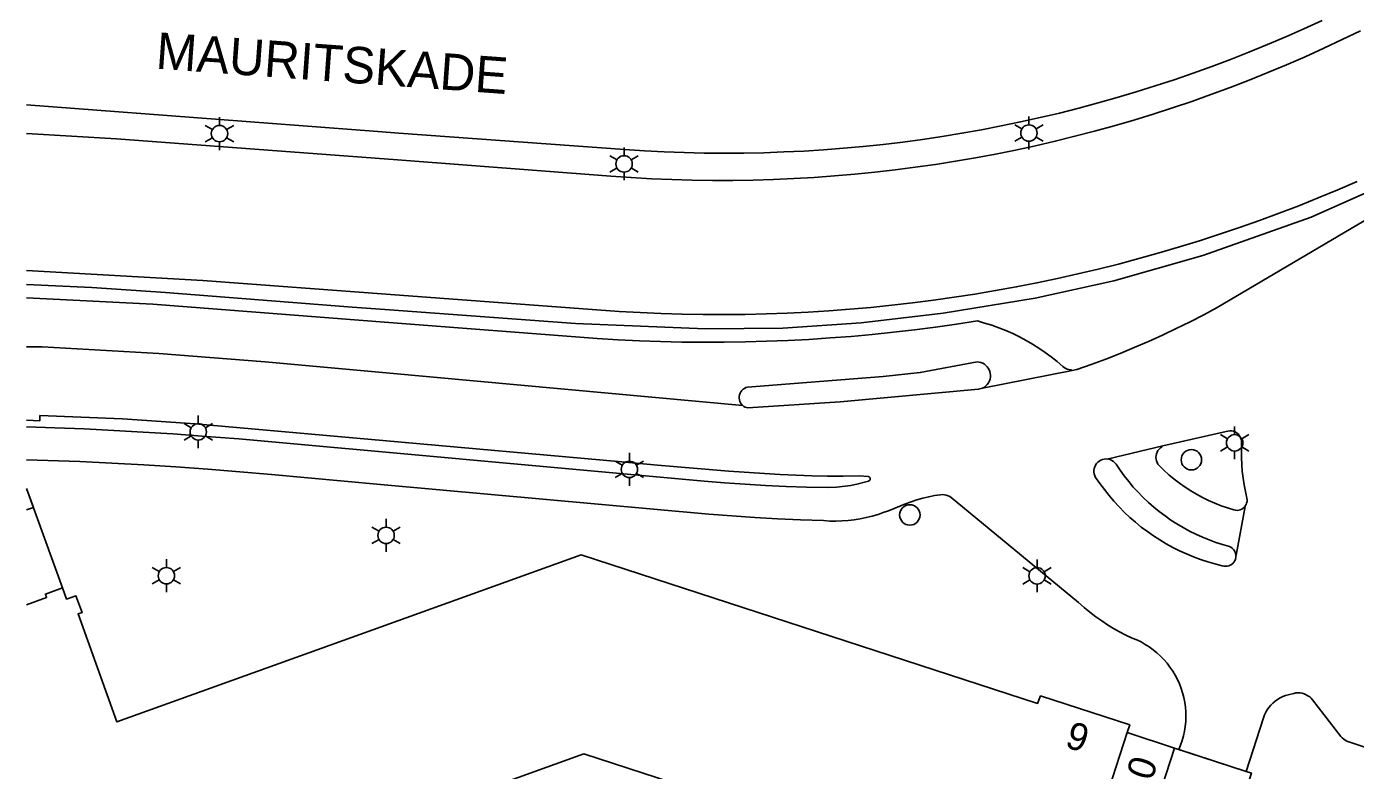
# Model space of a CAD drawing. Extents: x 122462 to 123306, y 485548 to 486417.
# Drawn here: x 122462 to 122534.9, y 485893.5 to 485934.3 of the extents above; entities that cross this region are included whole.
import ezdxf

# ---------------------------------------------------------------- set-up
doc = ezdxf.new("R2010")
doc.units = 0
for name, color, linetype in [('Level 1', 7, 'Continuous'), ('Level 10', 7, 'Continuous'), ('Level 17', 7, 'Continuous'), ('Level 24', 7, 'Continuous'), ('Level 34', 7, 'Continuous'), ('Level 4', 7, 'Continuous'), ('Level 50', 7, 'Continuous'), ('Level 53', 7, 'Continuous'), ('Level 58', 7, 'Continuous'), ('Level 59', 7, 'Continuous')]:
    doc.layers.add(name, color=color, linetype=linetype)

msp = doc.modelspace()

# ---------------------------------------------------------------- linework, layer by layer
at = {"layer": 'Level 1'}
msp.add_line((122524.989, 485894.699), (122522.393, 485895.557), dxfattribs=at)
for points in [[(122522.393, 485895.557), (122522.529, 485895.979), (122517.64, 485897.569), (122517.471, 485897.161), (122492.439, 485905.309), (122481.021, 485901.199), (122466.986, 485896.148), (122464.857, 485902.063), (122465.073, 485902.14), (122464.74, 485903.065), (122464.222, 485902.879), (122463.999, 485903.489), (122463.061, 485903.153), (122463.128, 485902.965), (122462.03, 485902.57)], [(122520.524, 485889.816), (122523.125, 485888.969), (122524.989, 485894.699)], [(122478.831, 485862.441), (122476.564, 485868.745), (122476.98, 485868.895), (122475.342, 485873.451), (122490.096, 485878.755), (122485.397, 485891.807), (122492.594, 485894.398), (122519.195, 485885.736), (122520.524, 485889.816)]]:
    msp.add_lwpolyline(points, dxfattribs=at)
at = {"layer": 'Level 10'}
for points in [[(122462.03, 485902.57), (122463.128, 485902.965), (122463.061, 485903.153), (122463.999, 485903.489), (122462.03, 485908.939)], [(122527.331, 485887.599), (122523.125, 485888.969), (122524.989, 485894.699), (122528.914, 485893.434), (122529.199, 485893.34), (122527.331, 485887.599)]]:
    msp.add_lwpolyline(points, dxfattribs=at)
at = {"layer": 'Level 17'}
for p, q in [((122519.375, 485915.419), (122514.462, 485914.439)), ((122521.358, 485910.562), (122524.347, 485911.275)), ((122528.858, 485907.958), (122528.365, 485905.297)), ((122525.221, 485894.627), (122524.989, 485894.699)), ((122528.914, 485893.434), (122525.221, 485894.627))]:
    msp.add_line(p, q, dxfattribs=at)
for points in [[(122462.03, 485929.971), (122469.74, 485929.399), (122481.29, 485928.509), (122482.446, 485928.425), (122494.823, 485927.528), (122495.913, 485927.457), (122497.004, 485927.401), (122498.096, 485927.361), (122499.188, 485927.336), (122500.28, 485927.326), (122501.373, 485927.333), (122502.465, 485927.354), (122503.557, 485927.391), (122504.648, 485927.444), (122505.738, 485927.512), (122506.827, 485927.596), (122507.915, 485927.695), (122509.002, 485927.809), (122510.086, 485927.939), (122511.169, 485928.084), (122512.25, 485928.245), (122513.328, 485928.421), (122514.403, 485928.612), (122515.476, 485928.818), (122516.546, 485929.04), (122517.612, 485929.277), (122518.675, 485929.529), (122519.735, 485929.796), (122520.79, 485930.078), (122521.841, 485930.374), (122522.888, 485930.686), (122523.931, 485931.013), (122524.969, 485931.354), (122526.001, 485931.71), (122527.029, 485932.081), (122528.051, 485932.466), (122529.068, 485932.866), (122530.079, 485933.28), (122531.084, 485933.708), (122532.083, 485934.151), (122533.075, 485934.607)], [(122535.185, 485934.038), (122534.182, 485933.55), (122533.173, 485933.076), (122532.156, 485932.617), (122531.134, 485932.172), (122530.105, 485931.742), (122529.07, 485931.326), (122528.03, 485930.924), (122526.984, 485930.538), (122525.932, 485930.166), (122524.876, 485929.809), (122523.814, 485929.467), (122522.748, 485929.14), (122521.677, 485928.828), (122520.602, 485928.532), (122519.523, 485928.25), (122518.44, 485927.984), (122517.354, 485927.733), (122516.264, 485927.498), (122515.171, 485927.277), (122514.074, 485927.073), (122512.975, 485926.884), (122511.874, 485926.71), (122510.77, 485926.552), (122509.664, 485926.409), (122508.556, 485926.283), (122507.446, 485926.171), (122506.335, 485926.076), (122505.223, 485925.996), (122504.109, 485925.932), (122502.995, 485925.884), (122501.88, 485925.851), (122500.765, 485925.834), (122499.65, 485925.833), (122498.535, 485925.847), (122497.42, 485925.878), (122496.306, 485925.924), (122495.193, 485925.986), (122494.08, 485926.063), (122482.37, 485926.962), (122466.97, 485928.109), (122462.03, 485928.403)], [(122462.03, 485920.886), (122471.698, 485920.341), (122481.983, 485919.58), (122494.531, 485918.651), (122495.68, 485918.586), (122496.83, 485918.537), (122497.981, 485918.502), (122499.132, 485918.483), (122500.283, 485918.479), (122501.434, 485918.49), (122502.585, 485918.515), (122503.735, 485918.556), (122504.885, 485918.612), (122506.034, 485918.684), (122507.182, 485918.77), (122508.328, 485918.871), (122509.474, 485918.987), (122510.617, 485919.118), (122511.759, 485919.264), (122512.899, 485919.425), (122514.036, 485919.601), (122515.171, 485919.792), (122516.304, 485919.998), (122517.434, 485920.218), (122518.56, 485920.454), (122519.684, 485920.704), (122520.804, 485920.969), (122521.921, 485921.248), (122523.036, 485921.545), (122524.148, 485921.857), (122525.255, 485922.184), (122526.358, 485922.525), (122527.456, 485922.88), (122528.549, 485923.25), (122529.638, 485923.635), (122530.721, 485924.034), (122531.799, 485924.447), (122532.871, 485924.874), (122533.938, 485925.315), (122534.999, 485925.771)], [(122539.161, 485925.851), (122527.331, 485918.861), (122526.588, 485918.464), (122525.838, 485918.079), (122525.081, 485917.707), (122524.319, 485917.348), (122523.55, 485917.002), (122522.776, 485916.669), (122521.996, 485916.349), (122521.211, 485916.042), (122520.421, 485915.749), (122519.626, 485915.469), (122519.375, 485915.419)], [(122462.03, 485919.401), (122468.961, 485919.051), (122481.903, 485918.05), (122493.318, 485917.167), (122494.478, 485917.097), (122495.639, 485917.041), (122496.801, 485917), (122497.963, 485916.973), (122499.125, 485916.961), (122500.288, 485916.964), (122501.45, 485916.981), (122502.612, 485917.012), (122503.774, 485917.059), (122504.934, 485917.119), (122506.094, 485917.194), (122507.253, 485917.284), (122508.411, 485917.388), (122509.567, 485917.507), (122510.722, 485917.64), (122511.875, 485917.788), (122513.026, 485917.95), (122514.175, 485918.126), (122514.572, 485918.016), (122514.965, 485917.891), (122515.352, 485917.752), (122515.735, 485917.599), (122516.112, 485917.433), (122516.482, 485917.252), (122516.846, 485917.059), (122517.203, 485916.853), (122517.552, 485916.633), (122517.892, 485916.402), (122518.224, 485916.158), (122518.547, 485915.902), (122518.861, 485915.635), (122518.937, 485915.576), (122519.019, 485915.526), (122519.106, 485915.487), (122519.198, 485915.458), (122519.292, 485915.44), (122519.375, 485915.419)], [(122462.03, 485916.701), (122462.891, 485916.701), (122469.291, 485916.341), (122475.121, 485915.881), (122481.758, 485915.276), (122501.306, 485913.495)], [(122501.306, 485913.495), (122501.242, 485913.561), (122501.189, 485913.636), (122501.149, 485913.718), (122501.122, 485913.806), (122501.109, 485913.897), (122501.111, 485913.988), (122501.128, 485914.079), (122501.158, 485914.165), (122501.201, 485914.246), (122501.257, 485914.319), (122501.324, 485914.382), (122501.399, 485914.434), (122501.482, 485914.473), (122501.57, 485914.499), (122509, 485915.079), (122511.04, 485915.299), (122514.17, 485915.879), (122514.272, 485915.868), (122514.371, 485915.844), (122514.466, 485915.806), (122514.555, 485915.756), (122514.636, 485915.694), (122514.709, 485915.622), (122514.77, 485915.54), (122514.82, 485915.451), (122514.858, 485915.356), (122514.882, 485915.257), (122514.892, 485915.155), (122514.889, 485915.053), (122514.869, 485914.944), (122514.833, 485914.838), (122514.783, 485914.739), (122514.719, 485914.648), (122514.644, 485914.566), (122514.557, 485914.496), (122514.462, 485914.439)], [(122514.462, 485914.439), (122514.237, 485914.385), (122506.65, 485913.689), (122501.59, 485913.359), (122501.513, 485913.378), (122501.438, 485913.407), (122501.369, 485913.447), (122501.306, 485913.495)], [(122462.03, 485912.684), (122462.754, 485912.66), (122462.76, 485912.944), (122467.286, 485912.761), (122471.281, 485912.497), (122481.564, 485911.576), (122494.673, 485910.403), (122496.627, 485910.22), (122498.582, 485910.052), (122500.538, 485909.898), (122502.495, 485909.76), (122503.359, 485909.706), (122504.224, 485909.665), (122505.09, 485909.637), (122505.956, 485909.622), (122506.822, 485909.62), (122507.688, 485909.631), (122508.192, 485909.603), (122508.233, 485909.586), (122508.266, 485909.557), (122508.289, 485909.519), (122508.297, 485909.475), (122508.291, 485909.431), (122508.272, 485909.391), (122508.24, 485909.36), (122508.2, 485909.341), (122507.643, 485909.191), (122507.242, 485909.115), (122506.451, 485909.007), (122505.932, 485908.989), (122504.806, 485909.019), (122503.681, 485909.06), (122502.556, 485909.115), (122501.431, 485909.181), (122500.308, 485909.26), (122499.185, 485909.351), (122481.532, 485910.954), (122477.69, 485911.303), (122475.682, 485911.49), (122473.673, 485911.661), (122471.663, 485911.817), (122470.048, 485911.935), (122468.431, 485912.04), (122466.814, 485912.131), (122465.196, 485912.208), (122463.578, 485912.272), (122462.03, 485912.32)], [(122524.347, 485911.275), (122527.82, 485912.069), (122527.916, 485912.095), (122528.015, 485912.105), (122528.114, 485912.1), (122528.211, 485912.079), (122528.304, 485912.043), (122528.39, 485911.994), (122528.468, 485911.931), (122528.534, 485911.857), (122528.588, 485911.774), (122528.629, 485911.683), (122528.655, 485911.587), (122528.665, 485911.488), (122528.66, 485911.389), (122528.65, 485911.013), (122528.653, 485910.637), (122528.67, 485910.261), (122528.701, 485909.887), (122528.745, 485909.513), (122528.803, 485909.142), (122528.874, 485908.772), (122528.959, 485908.406), (122528.967, 485908.319), (122528.961, 485908.232), (122528.941, 485908.146), (122528.909, 485908.065), (122528.864, 485907.99), (122528.858, 485907.958)], [(122528.858, 485907.958), (122528.749, 485907.866), (122528.674, 485907.816), (122528.592, 485907.778), (122528.506, 485907.754), (122528.416, 485907.744), (122528.326, 485907.748), (122528.238, 485907.766), (122527.884, 485907.876), (122527.534, 485907.999), (122527.189, 485908.136), (122526.85, 485908.286), (122526.517, 485908.45), (122526.191, 485908.626), (122525.872, 485908.815), (122525.561, 485909.017), (122525.257, 485909.23), (122524.962, 485909.455), (122524.677, 485909.692), (122524.4, 485909.939), (122524.134, 485910.197), (122524.075, 485910.275), (122524.028, 485910.362), (122523.993, 485910.454), (122523.972, 485910.55), (122523.966, 485910.648), (122523.973, 485910.746), (122523.994, 485910.841), (122524.029, 485910.933), (122524.077, 485911.019), (122524.136, 485911.097), (122524.207, 485911.166), (122524.286, 485911.224), (122524.347, 485911.275)], [(122462.03, 485910.515), (122463.201, 485910.484), (122464.956, 485910.42), (122466.71, 485910.34), (122468.464, 485910.245), (122470.216, 485910.134), (122471.968, 485910.007), (122473.718, 485909.864), (122475.467, 485909.705), (122481.438, 485909.165), (122499.446, 485907.537), (122500.703, 485907.438), (122501.961, 485907.353), (122503.22, 485907.281), (122504.48, 485907.224), (122505.74, 485907.18), (122506.076, 485907.161), (122506.412, 485907.156), (122506.748, 485907.165), (122507.083, 485907.189), (122507.417, 485907.228), (122507.75, 485907.28), (122508.079, 485907.347), (122508.405, 485907.428), (122508.728, 485907.523), (122509.012, 485907.62), (122509.292, 485907.727), (122510.23, 485908.101), (122510.541, 485908.22), (122510.857, 485908.324), (122511.178, 485908.414), (122511.502, 485908.49), (122511.829, 485908.551), (122512.159, 485908.598), (122512.262, 485908.605), (122512.364, 485908.599), (122512.465, 485908.58), (122512.563, 485908.548), (122512.656, 485908.504), (122512.743, 485908.449), (122519.711, 485902.693), (122520.024, 485902.421), (122520.346, 485902.16), (122520.677, 485901.91), (122520.991, 485901.687), (122521.312, 485901.476), (122521.641, 485901.276), (122521.976, 485901.087), (122522.318, 485900.911), (122522.666, 485900.746), (122522.91, 485900.644)], [(122528.365, 485905.297), (122528.352, 485905.243), (122528.346, 485905.153), (122528.325, 485905.065), (122528.291, 485904.982), (122528.244, 485904.905), (122528.185, 485904.837), (122528.116, 485904.779), (122528.039, 485904.733), (122527.955, 485904.7), (122527.867, 485904.68), (122527.777, 485904.676), (122527.687, 485904.685), (122527.6, 485904.709), (122527.199, 485904.81), (122526.803, 485904.925), (122526.411, 485905.055), (122526.023, 485905.198), (122525.642, 485905.356), (122525.266, 485905.527), (122524.897, 485905.712), (122524.534, 485905.91), (122524.179, 485906.122), (122523.832, 485906.345), (122523.494, 485906.582), (122523.164, 485906.83), (122522.843, 485907.091), (122522.532, 485907.362), (122522.231, 485907.645), (122521.941, 485907.939), (122521.661, 485908.243), (122521.393, 485908.557), (122521.136, 485908.88), (122520.891, 485909.213), (122520.658, 485909.554), (122520.613, 485909.644), (122520.583, 485909.74), (122520.567, 485909.839), (122520.566, 485909.94), (122520.581, 485910.039), (122520.61, 485910.135), (122520.653, 485910.226), (122520.709, 485910.309), (122520.777, 485910.383), (122520.856, 485910.446), (122520.943, 485910.496), (122521.037, 485910.533), (122521.135, 485910.555), (122521.235, 485910.562), (122521.335, 485910.554), (122521.358, 485910.562)], [(122528.365, 485905.297), (122528.338, 485905.366), (122528.311, 485905.451), (122528.27, 485905.531), (122528.217, 485905.604), (122528.153, 485905.667), (122528.08, 485905.719), (122528, 485905.759), (122527.622, 485905.866), (122527.247, 485905.987), (122526.878, 485906.122), (122526.514, 485906.271), (122526.155, 485906.433), (122525.803, 485906.608), (122525.457, 485906.796), (122525.119, 485906.997), (122524.789, 485907.21), (122524.466, 485907.436), (122524.152, 485907.673), (122523.847, 485907.921), (122523.552, 485908.181), (122523.266, 485908.452), (122522.991, 485908.733), (122522.726, 485909.023), (122522.472, 485909.324), (122522.23, 485909.634), (122521.999, 485909.952), (122521.78, 485910.279), (122521.713, 485910.359), (122521.636, 485910.428), (122521.55, 485910.486), (122521.457, 485910.531), (122521.358, 485910.562)], [(122522.91, 485900.644), (122523.149, 485900.528), (122523.38, 485900.399), (122523.603, 485900.257), (122523.817, 485900.102), (122524.023, 485899.934), (122524.218, 485899.755), (122524.402, 485899.566), (122524.576, 485899.365), (122524.737, 485899.156), (122524.886, 485898.937), (122525.022, 485898.71), (122525.145, 485898.475), (122525.254, 485898.234), (122525.349, 485897.987), (122525.43, 485897.734), (122525.495, 485897.478), (122525.546, 485897.218), (122525.582, 485896.956), (122525.602, 485896.692), (122525.608, 485896.427), (122525.597, 485896.162), (122525.572, 485895.899), (122525.532, 485895.637), (122525.476, 485895.378), (122525.406, 485895.123), (122525.32, 485894.872), (122525.221, 485894.627)], [(122528.914, 485893.434), (122529.864, 485896.375), (122529.92, 485896.526), (122529.989, 485896.672), (122530.07, 485896.812), (122530.163, 485896.944), (122530.267, 485897.068), (122530.38, 485897.183), (122530.503, 485897.288), (122530.635, 485897.382), (122530.774, 485897.464), (122530.919, 485897.535), (122531.07, 485897.592), (122531.225, 485897.637), (122531.533, 485897.711), (122531.646, 485897.732), (122531.76, 485897.739), (122531.875, 485897.734), (122531.988, 485897.715), (122532.098, 485897.683), (122532.204, 485897.64), (122532.304, 485897.584), (122532.397, 485897.517), (122532.482, 485897.44), (122532.558, 485897.354), (122534.114, 485895.352), (122534.184, 485895.273), (122534.262, 485895.202), (122534.349, 485895.141), (122534.441, 485895.091), (122534.539, 485895.051), (122543.162, 485892.177)]]:
    msp.add_lwpolyline(points, dxfattribs=at)
at = {"layer": 'Level 24'}
msp.add_lwpolyline([(122462.03, 485920.12), (122465.611, 485919.961), (122469.651, 485919.681), (122479.891, 485918.891), (122481.939, 485918.74), (122492.131, 485917.991), (122499.261, 485917.701), (122503.501, 485917.741), (122507.801, 485918.021), (122512.291, 485918.551), (122517.341, 485919.381), (122521.661, 485920.331), (122526.531, 485921.711), (122532.481, 485923.811), (122537.291, 485925.951), (122543.011, 485928.721)], dxfattribs=at)
at = {"layer": 'Level 34'}
msp.add_lwpolyline([(122462.03, 485908.94), (122462.406, 485907.906), (122462.03, 485907.771)], dxfattribs=at)
at = {"layer": 'Level 4'}
msp.add_line((122520.524, 485889.816), (122522.393, 485895.557), dxfattribs=at)
at = {"layer": 'Level 50'}
for p, q in [((122472.22, 485928.624), (122471.83, 485928.849)), ((122472.61, 485928.849), (122472.61, 485929.299)), ((122473.389, 485928.849), (122472.999, 485928.624)), ((122516.61, 485928.654), (122516.22, 485928.879)), ((122517, 485928.879), (122517, 485929.329)), ((122517.779, 485928.879), (122517.389, 485928.654)), ((122472.22, 485928.174), (122471.83, 485927.949)), ((122473.389, 485927.949), (122472.999, 485928.174)), ((122516.61, 485928.204), (122516.22, 485927.979)), ((122517.779, 485927.979), (122517.389, 485928.204)), ((122472.61, 485927.499), (122472.61, 485927.949)), ((122494.8, 485927.189), (122494.8, 485927.639)), ((122517, 485927.529), (122517, 485927.979)), ((122494.41, 485926.964), (122494.02, 485927.189)), ((122495.579, 485927.189), (122495.189, 485926.964)), ((122494.41, 485926.514), (122494.02, 485926.289)), ((122494.8, 485925.839), (122494.8, 485926.289)), ((122495.579, 485926.289), (122495.189, 485926.514)), ((122471.447, 485912.499), (122471.447, 485912.949)), ((122471.057, 485912.274), (122470.667, 485912.499)), ((122472.226, 485912.499), (122471.836, 485912.274)), ((122528.282, 485911.897), (122528.282, 485912.347)), ((122471.057, 485911.824), (122470.667, 485911.599)), ((122471.447, 485911.149), (122471.447, 485911.599)), ((122472.226, 485911.599), (122471.836, 485911.824)), ((122527.892, 485911.672), (122527.502, 485911.897)), ((122529.061, 485911.897), (122528.671, 485911.672)), ((122495.091, 485910.44), (122495.091, 485910.89)), ((122527.892, 485911.222), (122527.502, 485910.997)), ((122528.282, 485910.547), (122528.282, 485910.997)), ((122529.061, 485910.997), (122528.671, 485911.222)), ((122494.701, 485910.215), (122494.311, 485910.44)), ((122495.87, 485910.44), (122495.48, 485910.215)), ((122494.701, 485909.765), (122494.311, 485909.54)), ((122495.091, 485909.09), (122495.091, 485909.54)), ((122495.87, 485909.54), (122495.48, 485909.765)), ((122481.748, 485906.823), (122481.748, 485907.273)), ((122481.358, 485906.598), (122480.968, 485906.823)), ((122482.527, 485906.823), (122482.137, 485906.598)), ((122481.358, 485906.148), (122480.968, 485905.923)), ((122481.748, 485905.473), (122481.748, 485905.923)), ((122482.527, 485905.923), (122482.137, 485906.148)), ((122469.699, 485904.61), (122469.699, 485905.06)), ((122517.448, 485904.606), (122517.448, 485905.056)), ((122469.309, 485904.385), (122468.919, 485904.61)), ((122470.478, 485904.61), (122470.088, 485904.385)), ((122517.058, 485904.381), (122516.668, 485904.606)), ((122518.227, 485904.606), (122517.837, 485904.381)), ((122469.309, 485903.935), (122468.919, 485903.71)), ((122469.699, 485903.26), (122469.699, 485903.71)), ((122470.478, 485903.71), (122470.088, 485903.935)), ((122517.058, 485903.931), (122516.668, 485903.706)), ((122517.448, 485903.256), (122517.448, 485903.706)), ((122518.227, 485903.706), (122517.837, 485903.931))]:
    msp.add_line(p, q, dxfattribs=at)
for centre in [(122472.61, 485928.399), (122517, 485928.429), (122494.8, 485926.739), (122471.447, 485912.049), (122528.282, 485911.447), (122495.091, 485909.99), (122481.748, 485906.373), (122469.699, 485904.16), (122517.448, 485904.156)]:
    msp.add_circle(centre, 0.45, dxfattribs=at)
at = {"layer": 'Level 53'}
for centre in [(122525.91, 485910.519), (122510.47, 485907.493)]:
    msp.add_circle(centre, 0.56, dxfattribs=at)

# ---------------------------------------------------------------- texts
at = {"layer": 'Level 58'}
for s, rotation, p in [('9', 341.96602, (122518.916, 485894.791)), ('10', 71.96069, (122523.397, 485891.809))]:
    msp.add_text(s, height=1.5, rotation=rotation, dxfattribs=at).set_placement(p)
at = {"layer": 'Level 59'}
msp.add_text('MAURITSKADE', height=2, rotation=355.84212, dxfattribs=at).set_placement((122469.08, 485931.964))

doc.saveas('drawing.dxf')
